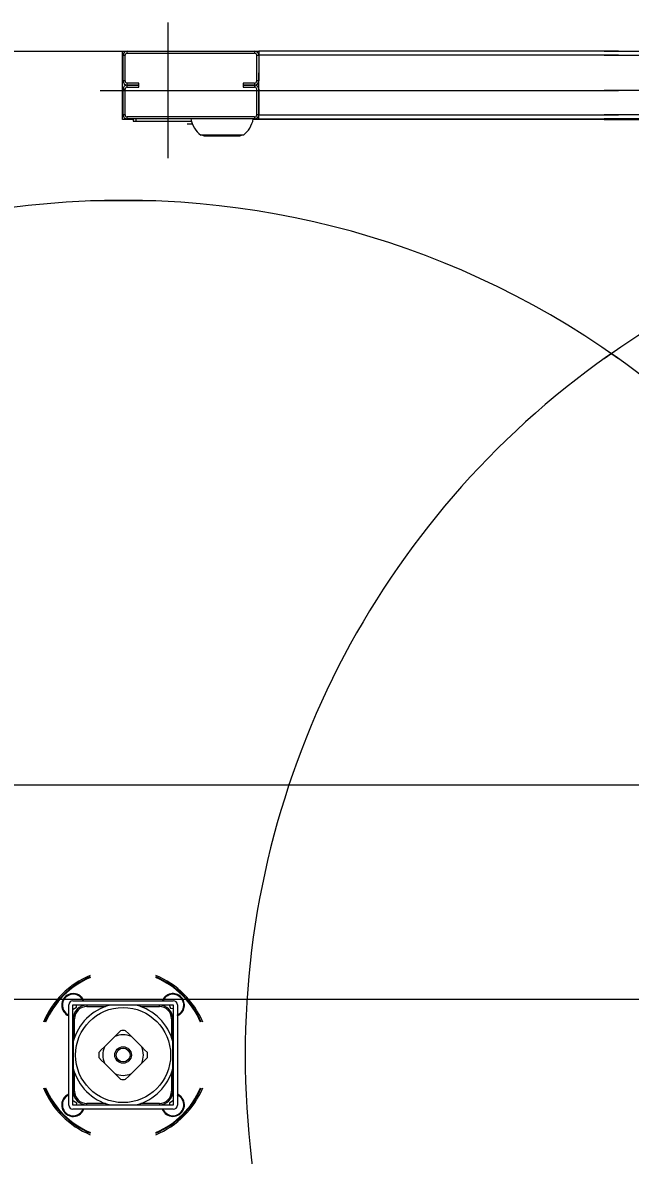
# Model space of a CAD drawing. Extents: x -264205 to -263659, y -1242401 to -1242060.
# Drawn here: x -263873.375 to -263872.949, y -1242087.567 to -1242086.773 of the extents above; entities that cross this region are included whole.
import ezdxf

# ---------------------------------------------------------------- set-up
doc = ezdxf.new("R2010")
doc.units = 0
doc.layers.add('OBRUBNIKY_KOMUNIKACIE_PROJEKT', color=7, linetype='Continuous')
doc.layers.add('SITUACIA_DSP_2D', color=7, linetype='Continuous')

msp = doc.modelspace()

# ---------------------------------------------------------------- linework, layer by layer
at = {"layer": 'OBRUBNIKY_KOMUNIKACIE_PROJEKT'}
msp.add_line((-263894.96779, -1242087.30722), (-263808.96776, -1242087.30722), dxfattribs=at)
at = {"layer": 'SITUACIA_DSP_2D'}
for p, q in [((-263873.27339, -1242086.77348), (-263873.27339, -1242086.86848)), ((-263873.81937, -1242086.79343), (-263873.30521, -1242086.79343)), ((-263873.30521, -1242086.79343), (-263873.30189, -1242086.79343)), ((-263873.30521, -1242086.8414), (-263873.30521, -1242086.79343)), ((-263873.30474, -1242086.79628), (-263873.30332, -1242086.79628)), ((-263873.30474, -1242086.81433), (-263873.30474, -1242086.79628)), ((-263873.30332, -1242086.81433), (-263873.30332, -1242086.79628)), ((-263873.30189, -1242086.79485), (-263873.30189, -1242086.79343)), ((-263873.30189, -1242086.79343), (-263873.21259, -1242086.79343)), ((-263873.30189, -1242086.79485), (-263873.21259, -1242086.79485)), ((-263873.21259, -1242086.79343), (-263873.21259, -1242086.79485)), ((-263873.21259, -1242086.79343), (-263873.20974, -1242086.79343)), ((-263873.21117, -1242086.79628), (-263873.20974, -1242086.79628)), ((-263873.21117, -1242086.79628), (-263873.21117, -1242086.81433)), ((-263872.95774, -1242086.79343), (-263873.20974, -1242086.79343)), ((-263873.20974, -1242086.79343), (-263873.20974, -1242086.79628)), ((-263872.95774, -1242086.79628), (-263873.20974, -1242086.79628)), ((-263873.20974, -1242086.79628), (-263873.20974, -1242086.80293)), ((-263873.20974, -1242086.79628), (-263873.20974, -1242086.81433)), ((-263872.96774, -1242086.79343), (-263872.71574, -1242086.79343)), ((-263872.96774, -1242086.79628), (-263872.71574, -1242086.79628)), ((-263873.30332, -1242086.81433), (-263873.30474, -1242086.81433)), ((-263873.20974, -1242086.81433), (-263873.21117, -1242086.81433)), ((-263873.20974, -1242086.83808), (-263873.20974, -1242086.80863)), ((-263873.32089, -1242086.82098), (-263872.95774, -1242086.82098)), ((-263873.30474, -1242086.82003), (-263873.30332, -1242086.82003)), ((-263873.30474, -1242086.83808), (-263873.30474, -1242086.82003)), ((-263873.30332, -1242086.83808), (-263873.30332, -1242086.82003)), ((-263873.30189, -1242086.81718), (-263873.30189, -1242086.81575)), ((-263873.29382, -1242086.81575), (-263873.30189, -1242086.81575)), ((-263873.30189, -1242086.8186), (-263873.30189, -1242086.81718)), ((-263873.30189, -1242086.81718), (-263873.29382, -1242086.81718)), ((-263873.29382, -1242086.81718), (-263873.30189, -1242086.81718)), ((-263873.30189, -1242086.8186), (-263873.29382, -1242086.8186)), ((-263873.29382, -1242086.81718), (-263873.29382, -1242086.81575)), ((-263873.29382, -1242086.8186), (-263873.29382, -1242086.81718)), ((-263873.21259, -1242086.81575), (-263873.22067, -1242086.81575)), ((-263873.22067, -1242086.81575), (-263873.22067, -1242086.81718)), ((-263873.22067, -1242086.81718), (-263873.21259, -1242086.81718)), ((-263873.22067, -1242086.81718), (-263873.22067, -1242086.8186)), ((-263873.21259, -1242086.81718), (-263873.22067, -1242086.81718)), ((-263873.22067, -1242086.8186), (-263873.21259, -1242086.8186)), ((-263873.21259, -1242086.81575), (-263873.21259, -1242086.81718)), ((-263873.21259, -1242086.81718), (-263873.21259, -1242086.8186)), ((-263873.21117, -1242086.82003), (-263873.21117, -1242086.83808)), ((-263873.20974, -1242086.82003), (-263873.20974, -1242086.83808)), ((-263872.60459, -1242086.82098), (-263872.96774, -1242086.82098)), ((-263873.30332, -1242086.83808), (-263873.30474, -1242086.83808)), ((-263873.20974, -1242086.83808), (-263873.21117, -1242086.83808)), ((-263873.20974, -1242086.83808), (-263872.95774, -1242086.83808)), ((-263873.20974, -1242086.84093), (-263873.20974, -1242086.83808)), ((-263872.71574, -1242086.83808), (-263872.96774, -1242086.83808)), ((-263873.29762, -1242086.8414), (-263873.30521, -1242086.8414)), ((-263873.30189, -1242086.84093), (-263873.30189, -1242086.8395)), ((-263873.21259, -1242086.8395), (-263873.30189, -1242086.8395)), ((-263873.21259, -1242086.84093), (-263873.30189, -1242086.84093)), ((-263873.29762, -1242086.84093), (-263873.29762, -1242086.84235)), ((-263873.29762, -1242086.84235), (-263873.29572, -1242086.84235)), ((-263873.29572, -1242086.84093), (-263873.29572, -1242086.84235)), ((-263873.29572, -1242086.84235), (-263873.25691, -1242086.84235)), ((-263873.25985, -1242086.84245), (-263873.25689, -1242086.84245)), ((-263873.25978, -1242086.84425), (-263873.25663, -1242086.84425)), ((-263873.25662, -1242086.8434), (-263873.25663, -1242086.84385)), ((-263873.25663, -1242086.84385), (-263873.25663, -1242086.84425)), ((-263873.25629, -1242086.84425), (-263873.25663, -1242086.84425)), ((-263872.95774, -1242086.8414), (-263873.21364, -1242086.8414)), ((-263873.21259, -1242086.8395), (-263873.21259, -1242086.84093)), ((-263873.20974, -1242086.84093), (-263872.95774, -1242086.84093)), ((-263872.71574, -1242086.84093), (-263872.96774, -1242086.84093)), ((-263872.96774, -1242086.8414), (-263872.71185, -1242086.8414)), ((-263873.22048, -1242086.85233), (-263873.25031, -1242086.85233)), ((-263873.24882, -1242086.85251), (-263873.24916, -1242086.85233)), ((-263873.24818, -1242086.85264), (-263873.24882, -1242086.85251)), ((-263873.24818, -1242086.85264), (-263873.22261, -1242086.85264)), ((-263873.22196, -1242086.85251), (-263873.22261, -1242086.85264)), ((-263873.22163, -1242086.85233), (-263873.22196, -1242086.85251)), ((-263873.32768, -1242086.89793), (-263873.2818, -1242086.89793)), ((-263894.96779, -1242087.30724), (-263808.96779, -1242087.30724)), ((-263894.58094, -1242087.45724), (-263809.35464, -1242087.45724)), ((-263873.3329, -1242087.4571), (-263873.33396, -1242087.45579)), ((-263873.3322, -1242087.45843), (-263873.3329, -1242087.4571)), ((-263873.34274, -1242087.53158), (-263873.34274, -1242087.46128)), ((-263873.33989, -1242087.45843), (-263873.26959, -1242087.45843)), ((-263873.33989, -1242087.53158), (-263873.33989, -1242087.46128)), ((-263873.33989, -1242087.46128), (-263873.26959, -1242087.46128)), ((-263873.33989, -1242087.46413), (-263873.33971, -1242087.46424)), ((-263873.33971, -1242087.46424), (-263873.33732, -1242087.4629)), ((-263873.33732, -1242087.4629), (-263873.33729, -1242087.46128)), ((-263873.33207, -1242087.46128), (-263873.33207, -1242087.46171)), ((-263873.3316, -1242087.46163), (-263873.3316, -1242087.46128)), ((-263873.33015, -1242087.46152), (-263873.33015, -1242087.46247)), ((-263873.31427, -1242087.46152), (-263873.33015, -1242087.46152)), ((-263873.33015, -1242087.46247), (-263873.31712, -1242087.46247)), ((-263873.3084, -1242087.46152), (-263873.31411, -1242087.46152)), ((-263873.30307, -1242087.46152), (-263873.3084, -1242087.46152)), ((-263873.29788, -1242087.46152), (-263873.30307, -1242087.46152)), ((-263873.29537, -1242087.46152), (-263873.29788, -1242087.46152)), ((-263873.27933, -1242087.46152), (-263873.29521, -1242087.46152)), ((-263873.29236, -1242087.46247), (-263873.27933, -1242087.46247)), ((-263873.27933, -1242087.46247), (-263873.27933, -1242087.46152)), ((-263873.27788, -1242087.46128), (-263873.27788, -1242087.46163)), ((-263873.27741, -1242087.46158), (-263873.27741, -1242087.46128)), ((-263873.27741, -1242087.46171), (-263873.27741, -1242087.46158)), ((-263873.27242, -1242087.46128), (-263873.27156, -1242087.46361)), ((-263873.27156, -1242087.46361), (-263873.26959, -1242087.46394)), ((-263873.26959, -1242087.46128), (-263873.26959, -1242087.53158)), ((-263873.26674, -1242087.46128), (-263873.26674, -1242087.53158)), ((-263873.33951, -1242087.4691), (-263873.33989, -1242087.46909)), ((-263873.33989, -1242087.46957), (-263873.33954, -1242087.46957)), ((-263873.33965, -1242087.47102), (-263873.33965, -1242087.48689)), ((-263873.33965, -1242087.47102), (-263873.3387, -1242087.47102)), ((-263873.33946, -1242087.46909), (-263873.33951, -1242087.4691)), ((-263873.3387, -1242087.48405), (-263873.3387, -1242087.47102)), ((-263873.27078, -1242087.47102), (-263873.27078, -1242087.48405)), ((-263873.27078, -1242087.47102), (-263873.26983, -1242087.47102)), ((-263873.26959, -1242087.46909), (-263873.27002, -1242087.46909)), ((-263873.26994, -1242087.46957), (-263873.26959, -1242087.46957)), ((-263873.26983, -1242087.48689), (-263873.26983, -1242087.47102)), ((-263873.30654, -1242087.47942), (-263873.30847, -1242087.48135)), ((-263873.30098, -1242087.48137), (-263873.30294, -1242087.47942)), ((-263873.33965, -1242087.48706), (-263873.33965, -1242087.48957)), ((-263873.31053, -1242087.48341), (-263873.31776, -1242087.49064)), ((-263873.30847, -1242087.48135), (-263873.31053, -1242087.48341)), ((-263873.29895, -1242087.48341), (-263873.30098, -1242087.48137)), ((-263873.29172, -1242087.49064), (-263873.29895, -1242087.48341)), ((-263873.26983, -1242087.48957), (-263873.26983, -1242087.48706)), ((-263873.33965, -1242087.48957), (-263873.33965, -1242087.49476)), ((-263873.33965, -1242087.49476), (-263873.33965, -1242087.50009)), ((-263873.31979, -1242087.49267), (-263873.32174, -1242087.49462)), ((-263873.31776, -1242087.49064), (-263873.31979, -1242087.49267)), ((-263873.28966, -1242087.4927), (-263873.29172, -1242087.49064)), ((-263873.28774, -1242087.49462), (-263873.28966, -1242087.4927)), ((-263873.26983, -1242087.49487), (-263873.26983, -1242087.48957)), ((-263873.26983, -1242087.50009), (-263873.26983, -1242087.49487)), ((-263873.33965, -1242087.50009), (-263873.33965, -1242087.5058)), ((-263873.32174, -1242087.49823), (-263873.31982, -1242087.50016)), ((-263873.31982, -1242087.50016), (-263873.31776, -1242087.50222)), ((-263873.31776, -1242087.50222), (-263873.31053, -1242087.50945)), ((-263873.29895, -1242087.50945), (-263873.29172, -1242087.50222)), ((-263873.29172, -1242087.50222), (-263873.28969, -1242087.50018)), ((-263873.28969, -1242087.50018), (-263873.28774, -1242087.49823)), ((-263873.26983, -1242087.5058), (-263873.26983, -1242087.50009)), ((-263873.33965, -1242087.50596), (-263873.33965, -1242087.52184)), ((-263873.3387, -1242087.52184), (-263873.3387, -1242087.50881)), ((-263873.31053, -1242087.50945), (-263873.30849, -1242087.51148)), ((-263873.30849, -1242087.51148), (-263873.30654, -1242087.51343)), ((-263873.30294, -1242087.51343), (-263873.30101, -1242087.5115)), ((-263873.30101, -1242087.5115), (-263873.29895, -1242087.50945)), ((-263873.27078, -1242087.50881), (-263873.27078, -1242087.52184)), ((-263873.26983, -1242087.52184), (-263873.26983, -1242087.50596)), ((-263873.33954, -1242087.52329), (-263873.33989, -1242087.52329)), ((-263873.33989, -1242087.52376), (-263873.33946, -1242087.52376)), ((-263873.3394, -1242087.52863), (-263873.33989, -1242087.52885)), ((-263873.33965, -1242087.52184), (-263873.3387, -1242087.52184)), ((-263873.33717, -1242087.53023), (-263873.3394, -1242087.52863)), ((-263873.26992, -1242087.52862), (-263873.27224, -1242087.53008)), ((-263873.27078, -1242087.52184), (-263873.26983, -1242087.52184)), ((-263873.27002, -1242087.52376), (-263873.26959, -1242087.52376)), ((-263873.26959, -1242087.52329), (-263873.26994, -1242087.52329)), ((-263873.26959, -1242087.52879), (-263873.26992, -1242087.52862)), ((-263873.26541, -1242087.52459), (-263873.26674, -1242087.52389)), ((-263873.2641, -1242087.52565), (-263873.26541, -1242087.52459)), ((-263873.26959, -1242087.53158), (-263873.33989, -1242087.53158)), ((-263873.26959, -1242087.53443), (-263873.33989, -1242087.53443)), ((-263873.33731, -1242087.53158), (-263873.33717, -1242087.53023)), ((-263873.33207, -1242087.53114), (-263873.33207, -1242087.53158)), ((-263873.3316, -1242087.53158), (-263873.3316, -1242087.53123)), ((-263873.31712, -1242087.53039), (-263873.33015, -1242087.53039)), ((-263873.33015, -1242087.53134), (-263873.33015, -1242087.53039)), ((-263873.33015, -1242087.53134), (-263873.31427, -1242087.53134)), ((-263873.31411, -1242087.53134), (-263873.3084, -1242087.53134)), ((-263873.3084, -1242087.53134), (-263873.30318, -1242087.53134)), ((-263873.30318, -1242087.53134), (-263873.29788, -1242087.53134)), ((-263873.29788, -1242087.53134), (-263873.29537, -1242087.53134)), ((-263873.29521, -1242087.53134), (-263873.27933, -1242087.53134)), ((-263873.27933, -1242087.53039), (-263873.29236, -1242087.53039)), ((-263873.27933, -1242087.53039), (-263873.27933, -1242087.53134)), ((-263873.27788, -1242087.53123), (-263873.27788, -1242087.53158)), ((-263873.27741, -1242087.53158), (-263873.27741, -1242087.53114)), ((-263873.27623, -1242087.53542), (-263873.27676, -1242087.53443)), ((-263873.27224, -1242087.53008), (-263873.27218, -1242087.53158))]:
    msp.add_line(p, q, dxfattribs=at)
for radius in [0.0333, 0.0058, 0.00485]:
    msp.add_circle((-263873.30474, -1242087.49643), radius, dxfattribs=at)
for centre, radius, start, end in [((-263873.30189, -1242086.79628), 0.00285, 90, 180), ((-263873.30189, -1242086.79628), 0.00143, 90, 180), ((-263873.21259, -1242086.79628), 0.00285, 0, 90), ((-263873.21259, -1242086.79628), 0.00143, 0, 90), ((-263873.30189, -1242086.81433), 0.00285, 180, 270), ((-263873.30189, -1242086.81433), 0.00143, 180, 270), ((-263873.21259, -1242086.81433), 0.00143, 270, 0), ((-263873.21259, -1242086.81433), 0.00285, 270, 0), ((-263873.30189, -1242086.82003), 0.00285, 90, 180), ((-263873.30189, -1242086.82003), 0.00143, 90, 180), ((-263873.21259, -1242086.82003), 0.00285, 0, 90), ((-263873.21259, -1242086.82003), 0.00143, 0, 90), ((-263873.30189, -1242086.83808), 0.00285, 180, 270), ((-263873.30189, -1242086.83808), 0.00143, 180, 270), ((-263873.21259, -1242086.83808), 0.00143, 270, 0), ((-263873.21259, -1242086.83808), 0.00285, 270, 0), ((-263873.25976, -1242086.84245), 0.000095, 90, 180), ((-263873.23858, -1242086.83738), 0.019, 190.75587, 231.87121), ((-263873.23221, -1242086.83738), 0.019, 308.12879, 349.24413), ((-263873.30474, -1242087.49643), 0.5985, 54.56502, 305.43498), ((-263872.62074, -1242087.49643), 0.5985, 234.56502, 125.43498), ((-263872.62074, -1242087.49643), 0.5985, 124.26896, 235.73104), ((-263873.30474, -1242087.49643), 0.5985, 304.26896, 55.73104), ((-263873.30474, -1242087.49643), 0.06033, 112.35319, 157.6468), ((-263873.30474, -1242087.49643), 0.06033, 22.3532, 67.64681), ((-263873.30474, -1242087.49643), 0.05938, 112.73067, 157.26932), ((-263873.30474, -1242087.49643), 0.0589, 112.92441, 157.0756), ((-263873.30474, -1242087.49643), 0.05938, 45.00001, 67.26933), ((-263873.30474, -1242087.49643), 0.0589, 45.00001, 67.07559), ((-263873.33967, -1242087.4615), 0.00807, 45.00001, 247.66306), ((-263873.33967, -1242087.4615), 0.0076, 23.81633, 209.14976), ((-263873.26981, -1242087.4615), 0.00807, 45.00001, 157.66306), ((-263873.26981, -1242087.4615), 0.0076, 293.81631, 156.18367), ((-263873.26981, -1242087.4615), 0.00807, 292.33694, 45.00001), ((-263873.30474, -1242087.49643), 0.0589, 22.9244, 45.00001), ((-263873.30474, -1242087.49643), 0.05938, 22.73068, 45.00001), ((-263873.33989, -1242087.46128), 0.00285, 90, 180), ((-263873.30474, -1242087.49643), 0.03615, 105.02023, 164.97979), ((-263873.33015, -1242087.47102), 0.0095, 90, 180), ((-263873.33015, -1242087.47102), 0.00855, 90, 180), ((-263873.30474, -1242087.49643), 0.03615, 15.02021, 74.97977), ((-263873.27933, -1242087.47102), 0.0095, 0, 90), ((-263873.27933, -1242087.47102), 0.00855, 0, 90), ((-263873.26959, -1242087.46128), 0.00285, 0, 90), ((-263873.33967, -1242087.4615), 0.0076, 209.14976, 246.18369), ((-263873.30474, -1242087.49643), 0.0171, 83.94245, 96.05755), ((-263873.30474, -1242087.49643), 0.01425, 66.03949, 113.96051), ((-263873.30474, -1242087.49643), 0.0171, 173.94245, 186.05755), ((-263873.30474, -1242087.49643), 0.01425, 156.03947, 203.96053), ((-263873.30474, -1242087.49643), 0.01425, 336.03947, 23.96053), ((-263873.30474, -1242087.49643), 0.0171, 353.94245, 6.05755), ((-263873.30474, -1242087.49643), 0.03615, 195.02021, 254.97977), ((-263873.30474, -1242087.49643), 0.01425, 246.03949, 293.96051), ((-263873.30474, -1242087.49643), 0.03615, 285.02023, 344.97979), ((-263873.30474, -1242087.49643), 0.06033, 202.3532, 247.64681), ((-263873.30474, -1242087.49643), 0.05938, 202.73068, 247.26933), ((-263873.30474, -1242087.49643), 0.0589, 202.9244, 247.07559), ((-263873.30474, -1242087.49643), 0.0171, 263.94245, 276.05755), ((-263873.30474, -1242087.49643), 0.06033, 292.35319, 337.6468), ((-263873.30474, -1242087.49643), 0.0589, 292.92441, 337.0756), ((-263873.30474, -1242087.49643), 0.05938, 292.73067, 337.26932), ((-263873.33967, -1242087.53136), 0.00807, 112.33694, 337.66306), ((-263873.33967, -1242087.53136), 0.0076, 144.35446, 336.18367), ((-263873.33967, -1242087.53136), 0.0076, 113.81631, 144.35446), ((-263873.33015, -1242087.52184), 0.0095, 180, 270), ((-263873.33015, -1242087.52184), 0.00855, 180, 270), ((-263873.27933, -1242087.52184), 0.00855, 270, 0), ((-263873.27933, -1242087.52184), 0.0095, 270, 0), ((-263873.26981, -1242087.53136), 0.00807, 202.33694, 45.00001), ((-263873.26981, -1242087.53136), 0.0076, 212.31925, 66.18369), ((-263873.33989, -1242087.53158), 0.00285, 180, 270), ((-263873.26959, -1242087.53158), 0.00285, 270, 0)]:
    msp.add_arc(centre, radius, start, end, dxfattribs=at)

doc.saveas('drawing.dxf')
